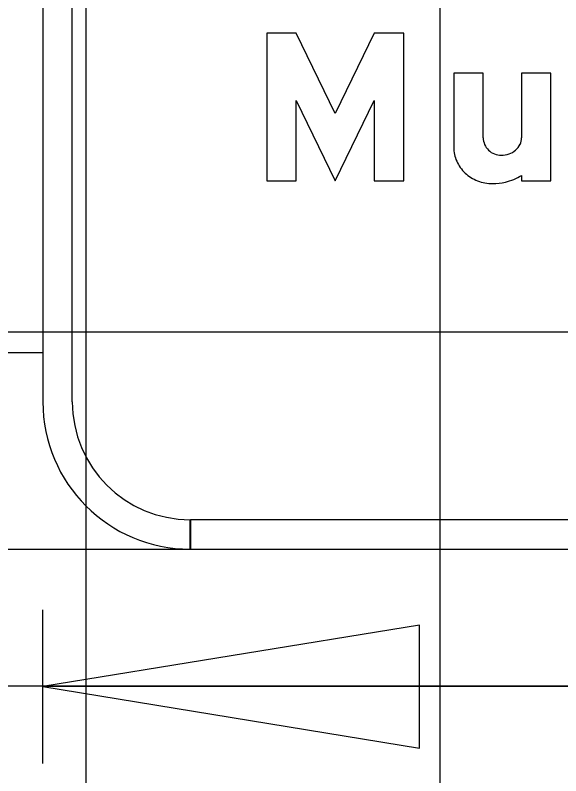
# Model space of a CAD drawing. Extents: x 2193008 to 2198143, y 1236112 to 1237864.
# Drawn here: x 2194583.286 to 2194586.369, y 1237299.598 to 1237303.894 of the extents above; entities that cross this region are included whole.
import ezdxf

# ---------------------------------------------------------------- set-up
doc = ezdxf.new("R2010")
doc.units = 0
for name, color, linetype in [('GSBWFILL', 7, 'Continuous'), ('GSCOLORFILL', 7, 'Continuous'), ('GSDIMS', 7, 'Continuous'), ('GSOUTLINE', 7, 'Continuous'), ('M-ROADS', 7, 'Continuous')]:
    doc.layers.add(name, color=color, linetype=linetype)

msp = doc.modelspace()

# ---------------------------------------------------------------- linework, layer by layer
at = {"layer": 'GSBWFILL'}
msp.add_line((2194585.9311, 1237303.2018), (2194585.9311, 1237303.567), dxfattribs=at)
msp.add_lwpolyline([(2194585.315, 1237303.4118), (2194585.315, 1237302.9592), (2194585.4815, 1237302.9592), (2194585.4815, 1237303.7917), (2194585.315, 1237303.7917), (2194585.0944, 1237303.3392), (2194584.8738, 1237303.7917), (2194584.7073, 1237303.7917), (2194584.7073, 1237302.9592), (2194584.8738, 1237302.9592), (2194584.8738, 1237303.4118), (2194585.0944, 1237302.9592)], close=True, dxfattribs=at)
for points in [[(2194585.9311, 1237303.567), (2194585.7646, 1237303.567), (2194585.7646, 1237303.147)], [(2194586.1475, 1237302.9893), (2194586.1475, 1237302.9592), (2194586.314, 1237302.9592), (2194586.314, 1237303.567), (2194586.1475, 1237303.567), (2194586.1475, 1237303.2018)]]:
    msp.add_lwpolyline(points, dxfattribs=at)
for centre, radius, start, end in [((2194586.0276, 1237303.2018), 0.0965, 180, 203.0928), ((2194586.0608, 1237303.2018), 0.0867, 334.5283, 0), ((2194585.9557, 1237303.147), 0.1912, 180, 203.9317), ((2194586.0304, 1237303.203), 0.0995, 203.0928, 225.8298), ((2194586.0322, 1237303.2049), 0.1021, 225.8298, 248.0808), ((2194586.0389, 1237303.2181), 0.1146, 289.8074, 311.0076), ((2194586.0475, 1237303.2082), 0.1015, 311.0076, 334.5283), ((2194586.0333, 1237303.2077), 0.1052, 248.0808, 270), ((2194586.0333, 1237303.2336), 0.1311, 270, 289.8074), ((2194585.9693, 1237303.1531), 0.206, 203.9317, 226.975), ((2194585.978, 1237303.1624), 0.2187, 226.975, 248.8636), ((2194585.9836, 1237303.177), 0.2344, 248.8636, 270), ((2194585.9865, 1237303.2422), 0.2998, 283.4695, 302.4943), ((2194585.9836, 1237303.2756), 0.333, 270, 282.6043)]:
    msp.add_arc(centre, radius, start, end, dxfattribs=at)
at = {"layer": 'GSCOLORFILL'}
for p, q in [((2194583.4423, 1237306.539), (2194583.4423, 1237301.7105)), ((2194583.6088, 1237301.7105), (2194583.6088, 1237306.539)), ((2194585.9311, 1237303.2018), (2194585.9311, 1237303.567)), ((2194584.2748, 1237300.878), (2194584.2748, 1237301.0445)), ((2194591.1013, 1237301.0445), (2194584.2765, 1237301.0445)), ((2194584.2765, 1237301.0445), (2194584.2765, 1237300.878)), ((2194584.2765, 1237300.878), (2194591.1013, 1237300.878))]:
    msp.add_line(p, q, dxfattribs=at)
msp.add_lwpolyline([(2194585.315, 1237303.4118), (2194585.315, 1237302.9592), (2194585.4815, 1237302.9592), (2194585.4815, 1237303.7917), (2194585.315, 1237303.7917), (2194585.0944, 1237303.3392), (2194584.8738, 1237303.7917), (2194584.7073, 1237303.7917), (2194584.7073, 1237302.9592), (2194584.8738, 1237302.9592), (2194584.8738, 1237303.4118), (2194585.0944, 1237302.9592)], close=True, dxfattribs=at)
for points in [[(2194585.9311, 1237303.567), (2194585.7646, 1237303.567), (2194585.7646, 1237303.147)], [(2194586.1475, 1237302.9893), (2194586.1475, 1237302.9592), (2194586.314, 1237302.9592), (2194586.314, 1237303.567), (2194586.1475, 1237303.567), (2194586.1475, 1237303.2018)]]:
    msp.add_lwpolyline(points, dxfattribs=at)
for centre, radius, start, end in [((2194586.0276, 1237303.2018), 0.0965, 180, 203.0928), ((2194586.0608, 1237303.2018), 0.0867, 334.5283, 0), ((2194585.9557, 1237303.147), 0.1912, 180, 203.9317), ((2194586.0304, 1237303.203), 0.0995, 203.0928, 225.8298), ((2194586.0322, 1237303.2049), 0.1021, 225.8298, 248.0808), ((2194586.0389, 1237303.2181), 0.1146, 289.8074, 311.0076), ((2194586.0475, 1237303.2082), 0.1015, 311.0076, 334.5283), ((2194586.0333, 1237303.2077), 0.1052, 248.0808, 270), ((2194586.0333, 1237303.2336), 0.1311, 270, 289.8074), ((2194585.9693, 1237303.1531), 0.206, 203.9317, 226.975), ((2194585.978, 1237303.1624), 0.2187, 226.975, 248.8636), ((2194585.9836, 1237303.177), 0.2344, 248.8636, 270), ((2194585.9865, 1237303.2422), 0.2998, 283.4695, 302.4943), ((2194585.9836, 1237303.2756), 0.333, 270, 282.6043), ((2194584.2748, 1237301.7105), 0.8325, 180, 270), ((2194584.2748, 1237301.7105), 0.666, 180, 270)]:
    msp.add_arc(centre, radius, start, end, dxfattribs=at)
at = {"layer": 'GSDIMS'}
for p, q in [((2194548.2266, 1237301.9885), (2194583.4423, 1237301.9885)), ((2194548.2266, 1237300.878), (2194591.9338, 1237300.878)), ((2194583.4423, 1237299.668), (2194583.4423, 1237300.5359)), ((2194591.9338, 1237300.102), (2194583.4423, 1237300.102))]:
    msp.add_line(p, q, dxfattribs=at)
msp.add_lwpolyline([(2194583.4423, 1237300.102), (2194585.5707, 1237299.7548), (2194585.5707, 1237300.4492)], close=True, dxfattribs=at)
at = {"layer": 'GSOUTLINE'}
msp.add_line((2194585.9311, 1237303.2018), (2194585.9311, 1237303.567), dxfattribs=at)
msp.add_lwpolyline([(2194585.315, 1237303.4118), (2194585.315, 1237302.9592), (2194585.4815, 1237302.9592), (2194585.4815, 1237303.7917), (2194585.315, 1237303.7917), (2194585.0944, 1237303.3392), (2194584.8738, 1237303.7917), (2194584.7073, 1237303.7917), (2194584.7073, 1237302.9592), (2194584.8738, 1237302.9592), (2194584.8738, 1237303.4118), (2194585.0944, 1237302.9592)], close=True, dxfattribs=at)
for points in [[(2194585.9311, 1237303.567), (2194585.7646, 1237303.567), (2194585.7646, 1237303.147)], [(2194586.1475, 1237302.9893), (2194586.1475, 1237302.9592), (2194586.314, 1237302.9592), (2194586.314, 1237303.567), (2194586.1475, 1237303.567), (2194586.1475, 1237303.2018)]]:
    msp.add_lwpolyline(points, dxfattribs=at)
for centre, radius, start, end in [((2194586.0276, 1237303.2018), 0.0965, 180, 203.0928), ((2194586.0608, 1237303.2018), 0.0867, 334.5283, 0), ((2194585.9557, 1237303.147), 0.1912, 180, 203.9317), ((2194586.0304, 1237303.203), 0.0995, 203.0928, 225.8298), ((2194586.0322, 1237303.2049), 0.1021, 225.8298, 248.0808), ((2194586.0389, 1237303.2181), 0.1146, 289.8074, 311.0076), ((2194586.0475, 1237303.2082), 0.1015, 311.0076, 334.5283), ((2194586.0333, 1237303.2077), 0.1052, 248.0808, 270), ((2194586.0333, 1237303.2336), 0.1311, 270, 289.8074), ((2194585.9693, 1237303.1531), 0.206, 203.9317, 226.975), ((2194585.978, 1237303.1624), 0.2187, 226.975, 248.8636), ((2194585.9836, 1237303.177), 0.2344, 248.8636, 270), ((2194585.9865, 1237303.2422), 0.2998, 283.4695, 302.4943), ((2194585.9836, 1237303.2756), 0.333, 270, 282.6043)]:
    msp.add_arc(centre, radius, start, end, dxfattribs=at)
at = {"layer": 'M-ROADS'}
for p, q in [((2194583.6881, 1237258.1062), (2194583.6881, 1237318.1062)), ((2194585.6881, 1237258.1062), (2194585.6881, 1237318.1062)), ((2194547.6881, 1237302.1062), (2194677.6881, 1237302.1062)), ((2194547.6881, 1237300.1062), (2194677.6881, 1237300.1062))]:
    msp.add_line(p, q, dxfattribs=at)

doc.saveas('drawing.dxf')
